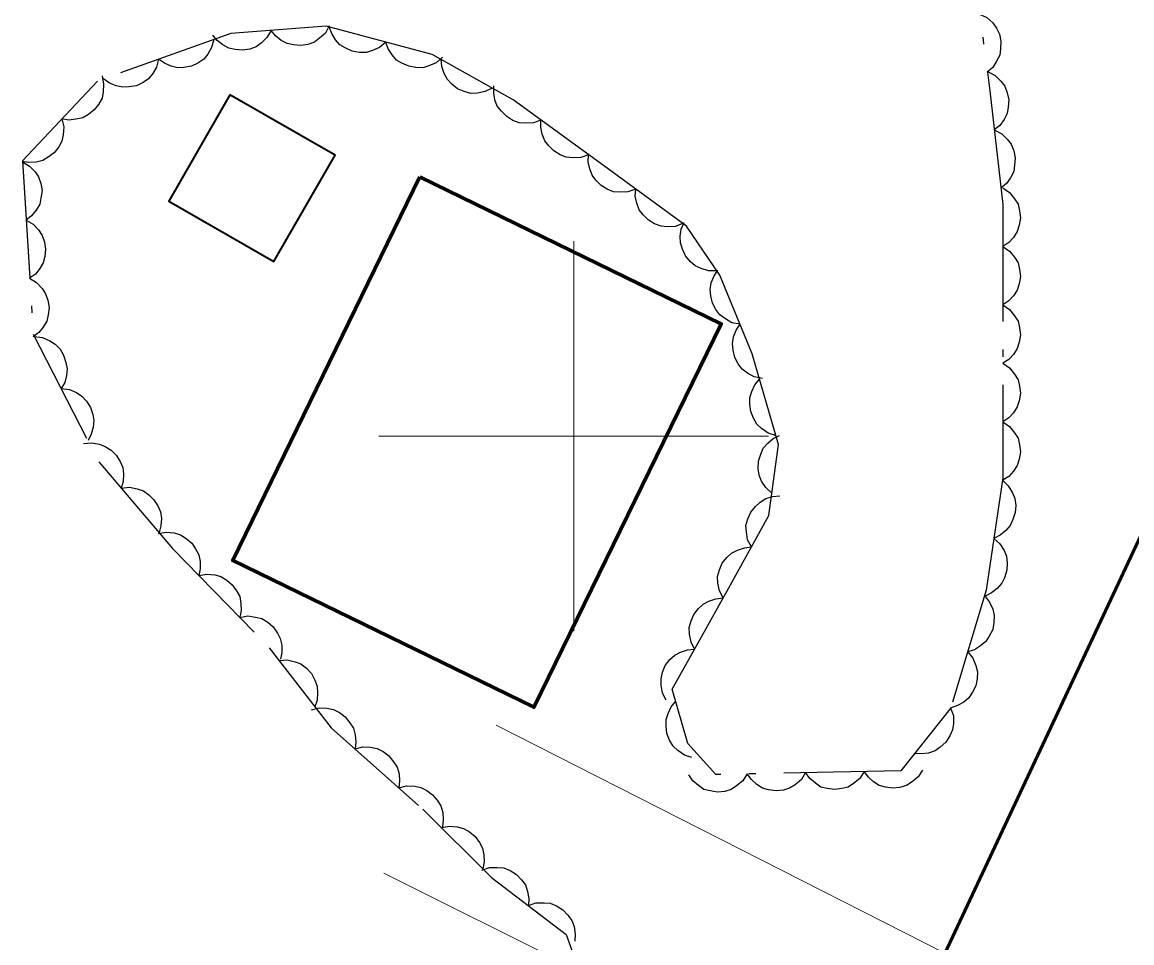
# Model space of a CAD drawing. Extents: x 356765 to 358572, y 5103174 to 5104650.
# Drawn here: x 357385.85 to 357414.32, y 5104087 to 5104110.62 of the extents above; entities that cross this region are included whole.
import ezdxf

# ---------------------------------------------------------------- set-up
doc = ezdxf.new("R2010")
doc.units = 0
doc.header["$LTSCALE"] = 0.6
doc.linetypes.add('DOT_DASHED', pattern=[7.7, 5, -1.2, 0.3, -1.2])
for name, color, linetype, lineweight in [('19', 7, 'Continuous', 13), ('21', 7, 'Continuous', 53), ('31', 7, 'Continuous', 70), ('44', 7, 'Continuous', 25), ('61', 7, 'Continuous', 13)]:
    doc.layers.add(name, color=color, linetype=linetype, lineweight=lineweight)

msp = doc.modelspace()

# ---------------------------------------------------------------- linework, layer by layer
at = {"layer": '19'}
for p, q in [((357409.52, 5104086.74), (357398.01, 5104092.59)), ((357407.58, 5104082.59), (357395.13, 5104088.79))]:
    msp.add_line(p, q, dxfattribs=at)
at = {"layer": '21'}
msp.add_lwpolyline([(357389.04, 5104042.16), (357394.85, 5104054.37), (357401.78, 5104070.23), (357415.26, 5104098.97)], dxfattribs=at)
at = {"layer": '31', "lineweight": 35}
msp.add_lwpolyline([(357391.18, 5104108.76), (357389.61, 5104106.03), (357392.31, 5104104.48), (357393.88, 5104107.21), (357391.18, 5104108.76)], close=True, dxfattribs=at)
at = {"layer": '31'}
msp.add_lwpolyline([(357396.05, 5104106.65), (357403.78, 5104102.88), (357398.98, 5104093.05), (357391.25, 5104096.81), (357396.05, 5104106.65)], close=True, dxfattribs=at)
at = {"layer": '44', "linetype": 'DOT_DASHED'}
msp.add_lwpolyline([(357409.99, 5104113.92), (357410.68, 5104108.86), (357411.01, 5104105.94), (357411.01, 5104098.93), (357410.58, 5104096.05), (357409.68, 5104093.04), (357408.39, 5104091.42), (357403.65, 5104091.32), (357402.93, 5104092.12), (357402.53, 5104093.51), (357403.19, 5104094.7), (357404.02, 5104096.19), (357405.01, 5104097.97), (357405.25, 5104099.79), (357404.58, 5104102.11), (357403.75, 5104104.13), (357402.89, 5104105.39), (357400.67, 5104107.01), (357398.45, 5104108.63), (357396.37, 5104109.79), (357393.65, 5104110.52), (357391.2, 5104110.33), (357387.78, 5104109.11), (357385.86, 5104107.06), (357386.13, 5104102.62), (357387.82, 5104099.34), (357389.71, 5104097.12), (357392.19, 5104094.57), (357393.78, 5104092.52), (357396.13, 5104090.43), (357397.89, 5104088.68), (357399.81, 5104087.22), (357401.04, 5104083.81)], dxfattribs=at)
at = {"layer": '44'}
for points in [[(357410.41, 5104110.83), (357410.6, 5104110.74), (357410.75, 5104110.6), (357410.85, 5104110.47), (357410.92, 5104110.31), (357410.96, 5104110.13), (357410.95, 5104109.94), (357410.93, 5104109.77), (357410.85, 5104109.62), (357410.75, 5104109.46), (357410.61, 5104109.34)], [(357392.24, 5104110.41), (357392.13, 5104110.23), (357391.99, 5104110.09), (357391.85, 5104109.99), (357391.69, 5104109.93), (357391.5, 5104109.9), (357391.31, 5104109.92), (357391.15, 5104109.95), (357391, 5104110.04), (357390.85, 5104110.15), (357390.74, 5104110.29)], [(357393.73, 5104110.53), (357393.63, 5104110.34), (357393.48, 5104110.21), (357393.35, 5104110.11), (357393.18, 5104110.05), (357393, 5104110.02), (357392.81, 5104110.04), (357392.65, 5104110.07), (357392.49, 5104110.15), (357392.35, 5104110.27), (357392.24, 5104110.41)], [(357395.18, 5104110.11), (357395.02, 5104109.97), (357394.84, 5104109.89), (357394.68, 5104109.84), (357394.5, 5104109.84), (357394.32, 5104109.88), (357394.14, 5104109.96), (357394, 5104110.04), (357393.89, 5104110.17), (357393.79, 5104110.33), (357393.73, 5104110.5)], [(357390.77, 5104110.18), (357390.71, 5104109.97), (357390.61, 5104109.8), (357390.51, 5104109.67), (357390.36, 5104109.57), (357390.19, 5104109.49), (357390, 5104109.46), (357389.84, 5104109.45), (357389.67, 5104109.49), (357389.5, 5104109.57), (357389.35, 5104109.67)], [(357396.63, 5104109.72), (357396.47, 5104109.58), (357396.28, 5104109.5), (357396.13, 5104109.45), (357395.95, 5104109.46), (357395.77, 5104109.49), (357395.59, 5104109.57), (357395.45, 5104109.65), (357395.34, 5104109.78), (357395.24, 5104109.94), (357395.18, 5104110.11)], [(357389.35, 5104109.67), (357389.3, 5104109.47), (357389.2, 5104109.3), (357389.09, 5104109.17), (357388.95, 5104109.07), (357388.78, 5104108.99), (357388.59, 5104108.96), (357388.43, 5104108.95), (357388.26, 5104108.99), (357388.09, 5104109.06), (357387.94, 5104109.17)], [(357397.91, 5104108.93), (357397.73, 5104108.84), (357397.53, 5104108.8), (357397.36, 5104108.79), (357397.19, 5104108.84), (357397.02, 5104108.91), (357396.87, 5104109.03), (357396.76, 5104109.15), (357396.68, 5104109.3), (357396.62, 5104109.48), (357396.6, 5104109.66)], [(357387.9, 5104109.24), (357387.94, 5104109.03), (357387.93, 5104108.83), (357387.9, 5104108.67), (357387.81, 5104108.51), (357387.7, 5104108.37), (357387.55, 5104108.25), (357387.41, 5104108.17), (357387.23, 5104108.13), (357387.05, 5104108.11), (357386.87, 5104108.14)], [(357410.63, 5104109.35), (357410.81, 5104109.25), (357410.96, 5104109.11), (357411.06, 5104108.98), (357411.12, 5104108.81), (357411.16, 5104108.63), (357411.15, 5104108.44), (357411.12, 5104108.28), (357411.04, 5104108.12), (357410.93, 5104107.97), (357410.79, 5104107.86)], [(357399.16, 5104108.11), (357398.97, 5104108.04), (357398.77, 5104108.03), (357398.6, 5104108.04), (357398.44, 5104108.1), (357398.28, 5104108.2), (357398.15, 5104108.34), (357398.04, 5104108.47), (357397.98, 5104108.63), (357397.95, 5104108.81), (357397.95, 5104108.99)], [(357386.87, 5104108.14), (357386.92, 5104107.94), (357386.9, 5104107.73), (357386.87, 5104107.57), (357386.79, 5104107.42), (357386.67, 5104107.27), (357386.52, 5104107.16), (357386.38, 5104107.07), (357386.21, 5104107.03), (357386.02, 5104107.02), (357385.85, 5104107.05)], [(357400.38, 5104107.22), (357400.18, 5104107.15), (357399.98, 5104107.14), (357399.81, 5104107.16), (357399.65, 5104107.22), (357399.49, 5104107.32), (357399.36, 5104107.45), (357399.26, 5104107.58), (357399.19, 5104107.75), (357399.16, 5104107.93), (357399.16, 5104108.11)], [(357410.79, 5104107.86), (357410.98, 5104107.76), (357411.12, 5104107.62), (357411.22, 5104107.49), (357411.29, 5104107.32), (357411.33, 5104107.14), (357411.31, 5104106.95), (357411.29, 5104106.79), (357411.21, 5104106.63), (357411.1, 5104106.48), (357410.96, 5104106.36)], [(357385.86, 5104107.04), (357386.04, 5104106.93), (357386.18, 5104106.78), (357386.27, 5104106.65), (357386.33, 5104106.48), (357386.36, 5104106.3), (357386.33, 5104106.11), (357386.3, 5104105.95), (357386.21, 5104105.8), (357386.09, 5104105.65), (357385.95, 5104105.54)], [(357401.59, 5104106.34), (357401.39, 5104106.27), (357401.19, 5104106.26), (357401.02, 5104106.27), (357400.86, 5104106.34), (357400.7, 5104106.43), (357400.57, 5104106.57), (357400.47, 5104106.7), (357400.41, 5104106.86), (357400.37, 5104107.04), (357400.38, 5104107.22)], [(357402.8, 5104105.46), (357402.6, 5104105.38), (357402.4, 5104105.37), (357402.24, 5104105.39), (357402.07, 5104105.45), (357401.91, 5104105.55), (357401.78, 5104105.68), (357401.68, 5104105.81), (357401.62, 5104105.98), (357401.58, 5104106.16), (357401.59, 5104106.34)], [(357411.01, 5104106.37), (357411.18, 5104106.25), (357411.31, 5104106.09), (357411.4, 5104105.95), (357411.44, 5104105.78), (357411.46, 5104105.6), (357411.43, 5104105.41), (357411.38, 5104105.25), (357411.28, 5104105.1), (357411.16, 5104104.97), (357411.01, 5104104.87)], [(357385.95, 5104105.54), (357386.13, 5104105.44), (357386.27, 5104105.29), (357386.36, 5104105.15), (357386.42, 5104104.98), (357386.45, 5104104.8), (357386.43, 5104104.61), (357386.39, 5104104.45), (357386.3, 5104104.3), (357386.19, 5104104.16), (357386.04, 5104104.05)], [(357403.67, 5104104.24), (357403.46, 5104104.24), (357403.27, 5104104.3), (357403.12, 5104104.37), (357402.99, 5104104.48), (357402.87, 5104104.63), (357402.79, 5104104.8), (357402.74, 5104104.96), (357402.73, 5104105.13), (357402.76, 5104105.31), (357402.83, 5104105.48)], [(357411.01, 5104104.87), (357411.18, 5104104.75), (357411.31, 5104104.59), (357411.4, 5104104.45), (357411.44, 5104104.28), (357411.46, 5104104.1), (357411.43, 5104103.91), (357411.38, 5104103.75), (357411.28, 5104103.6), (357411.16, 5104103.47), (357411.01, 5104103.37)], [(357404.27, 5104102.87), (357404.06, 5104102.91), (357403.89, 5104103.01), (357403.75, 5104103.11), (357403.65, 5104103.25), (357403.56, 5104103.41), (357403.52, 5104103.6), (357403.5, 5104103.76), (357403.53, 5104103.93), (357403.6, 5104104.11), (357403.7, 5104104.26)], [(357386.04, 5104104.05), (357386.22, 5104103.94), (357386.36, 5104103.79), (357386.45, 5104103.65), (357386.51, 5104103.49), (357386.54, 5104103.3), (357386.52, 5104103.11), (357386.48, 5104102.95), (357386.39, 5104102.8), (357386.28, 5104102.66), (357386.13, 5104102.55)], [(357411.01, 5104103.37), (357411.18, 5104103.25), (357411.31, 5104103.09), (357411.4, 5104102.95), (357411.44, 5104102.78), (357411.46, 5104102.6), (357411.43, 5104102.41), (357411.38, 5104102.25), (357411.28, 5104102.1), (357411.16, 5104101.97), (357411.01, 5104101.87)], [(357404.84, 5104101.48), (357404.63, 5104101.52), (357404.46, 5104101.62), (357404.32, 5104101.72), (357404.22, 5104101.86), (357404.13, 5104102.02), (357404.09, 5104102.21), (357404.07, 5104102.37), (357404.1, 5104102.55), (357404.17, 5104102.72), (357404.27, 5104102.87)], [(357386.16, 5104102.56), (357386.37, 5104102.53), (357386.56, 5104102.45), (357386.7, 5104102.36), (357386.82, 5104102.23), (357386.91, 5104102.08), (357386.97, 5104101.89), (357387, 5104101.73), (357386.99, 5104101.56), (357386.94, 5104101.38), (357386.85, 5104101.22)], [(357411.01, 5104101.87), (357411.18, 5104101.75), (357411.31, 5104101.59), (357411.4, 5104101.45), (357411.44, 5104101.28), (357411.46, 5104101.1), (357411.43, 5104100.91), (357411.38, 5104100.75), (357411.28, 5104100.6), (357411.16, 5104100.47), (357411.01, 5104100.37)], [(357405.18, 5104100.02), (357404.99, 5104100.08), (357404.82, 5104100.2), (357404.7, 5104100.31), (357404.61, 5104100.46), (357404.54, 5104100.63), (357404.52, 5104100.82), (357404.52, 5104100.99), (357404.57, 5104101.15), (357404.65, 5104101.32), (357404.77, 5104101.46)], [(357386.85, 5104101.22), (357387.06, 5104101.2), (357387.24, 5104101.12), (357387.38, 5104101.03), (357387.5, 5104100.9), (357387.6, 5104100.74), (357387.66, 5104100.56), (357387.69, 5104100.4), (357387.67, 5104100.23), (357387.62, 5104100.05), (357387.54, 5104099.89)], [(357411.01, 5104100.37), (357411.18, 5104100.25), (357411.31, 5104100.09), (357411.4, 5104099.95), (357411.44, 5104099.78), (357411.46, 5104099.6), (357411.43, 5104099.41), (357411.38, 5104099.25), (357411.28, 5104099.1), (357411.16, 5104098.97), (357411.01, 5104098.87)], [(357405.08, 5104098.54), (357404.93, 5104098.68), (357404.82, 5104098.85), (357404.76, 5104099), (357404.73, 5104099.17), (357404.74, 5104099.36), (357404.8, 5104099.54), (357404.86, 5104099.69), (357404.98, 5104099.82), (357405.12, 5104099.94), (357405.28, 5104100.02)], [(357387.42, 5104099.81), (357387.63, 5104099.83), (357387.83, 5104099.8), (357387.98, 5104099.74), (357388.13, 5104099.64), (357388.26, 5104099.51), (357388.36, 5104099.35), (357388.43, 5104099.2), (357388.45, 5104099.03), (357388.44, 5104098.84), (357388.39, 5104098.67)], [(357411, 5104098.87), (357411.15, 5104098.73), (357411.26, 5104098.55), (357411.32, 5104098.4), (357411.34, 5104098.22), (357411.33, 5104098.04), (357411.27, 5104097.86), (357411.2, 5104097.71), (357411.09, 5104097.58), (357410.94, 5104097.46), (357410.78, 5104097.38)], [(357388.39, 5104098.67), (357388.6, 5104098.69), (357388.8, 5104098.65), (357388.96, 5104098.6), (357389.1, 5104098.5), (357389.23, 5104098.37), (357389.33, 5104098.21), (357389.4, 5104098.06), (357389.42, 5104097.89), (357389.41, 5104097.7), (357389.36, 5104097.53)], [(357404.56, 5104097.16), (357404.46, 5104097.34), (357404.43, 5104097.55), (357404.42, 5104097.71), (357404.47, 5104097.88), (357404.54, 5104098.05), (357404.66, 5104098.2), (357404.78, 5104098.31), (357404.93, 5104098.4), (357405.11, 5104098.45), (357405.29, 5104098.47)], [(357389.34, 5104097.5), (357389.54, 5104097.54), (357389.75, 5104097.52), (357389.91, 5104097.47), (357390.06, 5104097.38), (357390.2, 5104097.26), (357390.3, 5104097.11), (357390.38, 5104096.96), (357390.42, 5104096.79), (357390.42, 5104096.6), (357390.38, 5104096.43)], [(357410.78, 5104097.38), (357410.93, 5104097.24), (357411.04, 5104097.07), (357411.1, 5104096.92), (357411.12, 5104096.74), (357411.11, 5104096.56), (357411.05, 5104096.37), (357410.98, 5104096.23), (357410.86, 5104096.09), (357410.72, 5104095.98), (357410.56, 5104095.9)], [(357403.83, 5104095.85), (357403.74, 5104096.03), (357403.7, 5104096.23), (357403.69, 5104096.4), (357403.74, 5104096.57), (357403.81, 5104096.74), (357403.93, 5104096.89), (357404.05, 5104097), (357404.2, 5104097.08), (357404.38, 5104097.14), (357404.56, 5104097.16)], [(357390.38, 5104096.43), (357390.59, 5104096.46), (357390.79, 5104096.44), (357390.95, 5104096.4), (357391.1, 5104096.31), (357391.24, 5104096.19), (357391.35, 5104096.03), (357391.43, 5104095.89), (357391.46, 5104095.71), (357391.47, 5104095.53), (357391.43, 5104095.35)], [(357410.54, 5104095.91), (357410.67, 5104095.74), (357410.75, 5104095.56), (357410.79, 5104095.4), (357410.78, 5104095.22), (357410.75, 5104095.04), (357410.66, 5104094.87), (357410.57, 5104094.73), (357410.44, 5104094.62), (357410.28, 5104094.52), (357410.11, 5104094.47)], [(357403.1, 5104094.54), (357403.01, 5104094.72), (357402.97, 5104094.92), (357402.96, 5104095.09), (357403.01, 5104095.26), (357403.08, 5104095.43), (357403.2, 5104095.58), (357403.32, 5104095.69), (357403.47, 5104095.77), (357403.65, 5104095.83), (357403.83, 5104095.85)], [(357391.43, 5104095.35), (357391.64, 5104095.39), (357391.84, 5104095.36), (357392, 5104095.32), (357392.15, 5104095.23), (357392.29, 5104095.11), (357392.4, 5104094.95), (357392.47, 5104094.81), (357392.51, 5104094.64), (357392.51, 5104094.45), (357392.48, 5104094.28)], [(357402.37, 5104093.23), (357402.28, 5104093.41), (357402.24, 5104093.61), (357402.24, 5104093.78), (357402.28, 5104093.95), (357402.35, 5104094.12), (357402.47, 5104094.27), (357402.59, 5104094.38), (357402.74, 5104094.46), (357402.92, 5104094.52), (357403.1, 5104094.54)], [(357410.11, 5104094.47), (357410.24, 5104094.31), (357410.32, 5104094.12), (357410.36, 5104093.96), (357410.35, 5104093.78), (357410.32, 5104093.6), (357410.23, 5104093.43), (357410.14, 5104093.29), (357410.01, 5104093.18), (357409.85, 5104093.09), (357409.68, 5104093.03)], [(357392.44, 5104094.25), (357392.65, 5104094.26), (357392.85, 5104094.21), (357393, 5104094.16), (357393.14, 5104094.05), (357393.27, 5104093.91), (357393.36, 5104093.74), (357393.42, 5104093.59), (357393.43, 5104093.42), (357393.42, 5104093.23), (357393.36, 5104093.06)], [(357393.27, 5104092.98), (357393.47, 5104093.03), (357393.67, 5104093.02), (357393.84, 5104092.99), (357393.99, 5104092.91), (357394.14, 5104092.8), (357394.26, 5104092.65), (357394.35, 5104092.51), (357394.39, 5104092.34), (357394.41, 5104092.16), (357394.39, 5104091.98)], [(357403.03, 5104091.76), (357402.84, 5104091.82), (357402.67, 5104091.94), (357402.55, 5104092.05), (357402.46, 5104092.2), (357402.39, 5104092.37), (357402.37, 5104092.56), (357402.37, 5104092.73), (357402.42, 5104092.89), (357402.5, 5104093.06), (357402.62, 5104093.2)], [(357409.67, 5104093.03), (357409.74, 5104092.83), (357409.74, 5104092.63), (357409.72, 5104092.47), (357409.65, 5104092.31), (357409.55, 5104092.15), (357409.4, 5104092.02), (357409.27, 5104091.93), (357409.1, 5104091.87), (357408.92, 5104091.85), (357408.74, 5104091.86)], [(357394.39, 5104091.98), (357394.59, 5104092.03), (357394.79, 5104092.02), (357394.96, 5104091.99), (357395.11, 5104091.91), (357395.26, 5104091.8), (357395.38, 5104091.65), (357395.47, 5104091.51), (357395.52, 5104091.34), (357395.53, 5104091.16), (357395.51, 5104090.98)], [(357404.45, 5104091.34), (357404.34, 5104091.16), (357404.18, 5104091.03), (357404.04, 5104090.94), (357403.88, 5104090.89), (357403.69, 5104090.87), (357403.5, 5104090.9), (357403.34, 5104090.94), (357403.2, 5104091.04), (357403.06, 5104091.16), (357402.95, 5104091.31)], [(357405.95, 5104091.37), (357405.84, 5104091.19), (357405.68, 5104091.06), (357405.54, 5104090.97), (357405.38, 5104090.92), (357405.19, 5104090.9), (357405, 5104090.93), (357404.84, 5104090.97), (357404.7, 5104091.07), (357404.56, 5104091.19), (357404.45, 5104091.34)], [(357407.45, 5104091.4), (357407.34, 5104091.22), (357407.18, 5104091.09), (357407.04, 5104091), (357406.88, 5104090.96), (357406.69, 5104090.94), (357406.5, 5104090.96), (357406.34, 5104091), (357406.2, 5104091.1), (357406.06, 5104091.22), (357405.95, 5104091.37)], [(357408.95, 5104091.43), (357408.84, 5104091.26), (357408.68, 5104091.13), (357408.54, 5104091.04), (357408.37, 5104090.99), (357408.19, 5104090.97), (357408, 5104091), (357407.84, 5104091.04), (357407.69, 5104091.13), (357407.56, 5104091.25), (357407.45, 5104091.4)], [(357395.51, 5104090.98), (357395.71, 5104091.03), (357395.92, 5104091.02), (357396.08, 5104090.99), (357396.23, 5104090.91), (357396.38, 5104090.8), (357396.5, 5104090.66), (357396.59, 5104090.52), (357396.64, 5104090.35), (357396.65, 5104090.16), (357396.63, 5104089.98)], [(357396.61, 5104089.96), (357396.81, 5104090), (357397.01, 5104089.98), (357397.17, 5104089.94), (357397.33, 5104089.85), (357397.47, 5104089.73), (357397.58, 5104089.58), (357397.66, 5104089.43), (357397.69, 5104089.26), (357397.7, 5104089.08), (357397.67, 5104088.9)], [(357397.64, 5104088.87), (357397.84, 5104088.94), (357398.04, 5104088.94), (357398.21, 5104088.93), (357398.37, 5104088.86), (357398.53, 5104088.76), (357398.66, 5104088.62), (357398.76, 5104088.49), (357398.81, 5104088.32), (357398.85, 5104088.14), (357398.84, 5104087.96)], [(357398.84, 5104087.96), (357399.03, 5104088.03), (357399.24, 5104088.03), (357399.4, 5104088.02), (357399.56, 5104087.95), (357399.72, 5104087.85), (357399.85, 5104087.71), (357399.95, 5104087.58), (357400.01, 5104087.42), (357400.04, 5104087.23), (357400.03, 5104087.05)]]:
    msp.add_lwpolyline(points, dxfattribs=at)
at = {"layer": '61'}
for p, q in [((357400, 5104095), (357400, 5104105)), ((357395, 5104100), (357405, 5104100))]:
    msp.add_line(p, q, dxfattribs=at)

doc.saveas('drawing.dxf')
